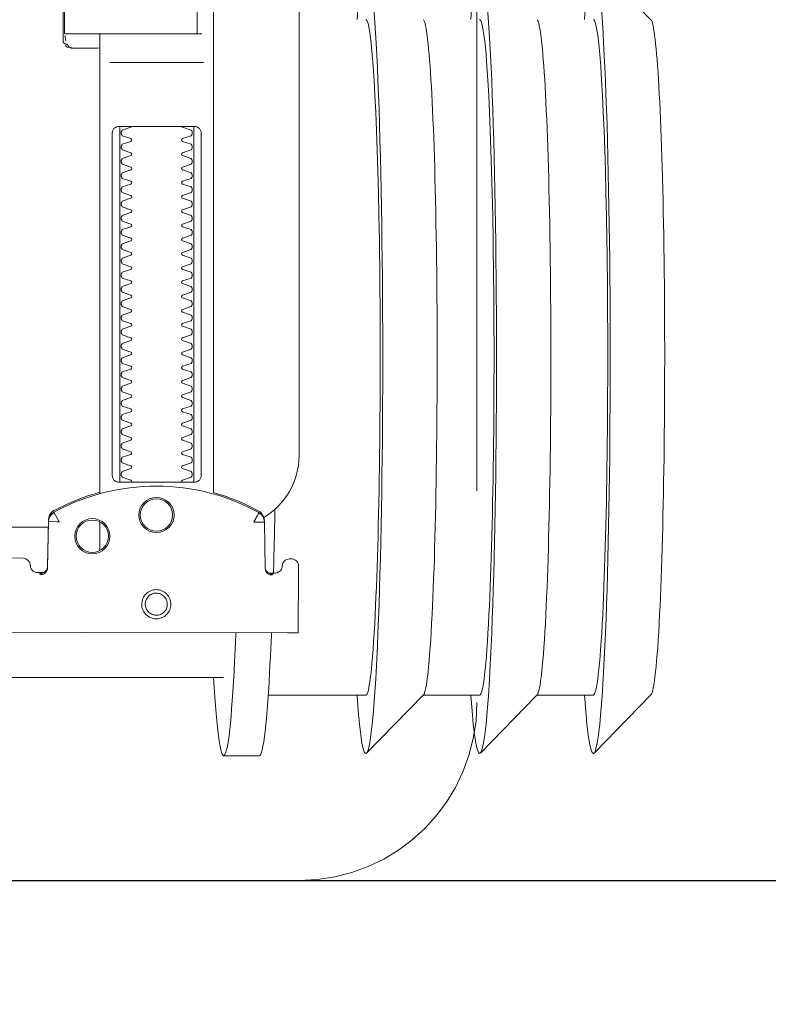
# Model space of a CAD drawing. Header units: millimetres. Extents: x 23192 to 177760, y -399809 to -79279.
# Tile 661 of 822: x 74530 to 74541, y -195415 to -195401. Entities that reach past the tile are written whole.
import ezdxf

# ---------------------------------------------------------------- set-up
doc = ezdxf.new("R2010")
doc.units = ezdxf.units.MM
doc.linetypes.add('CARKOVANA', pattern=[7.5, 5, -2.5])
doc.linetypes.add('HIDDEN2', pattern=[4.7625, 3.175, -1.5875])
doc.layers.get('0').update_dxf_attribs({"lineweight": 0})
doc.layers.add('!! 0_ Istn-sciany', color=3, linetype='Continuous', lineweight=30)
doc.layers.add('Dimension (ISO)', color=7, linetype='Continuous', lineweight=25)
doc.layers.add('!! 1_Wyburzenia', color=252, linetype='CARKOVANA', lineweight=13, true_color=0x696969)
doc.layers.add('!! 2_WYBURZENIA DO REMONTU', color=7, linetype='Continuous', lineweight=0, true_color=0x4d4d4d, plot=False)
doc.layers.add('!!_@ wypos sanit nd', color=7, linetype='Continuous', lineweight=0, plot=False)
doc.layers.add('Powierzchnia', color=140, linetype='Continuous', lineweight=5, plot=False)
doc.styles.add('Note Text (ISO)', font='tahoma.ttf')
doc.dimstyles.new('Default (ISO)', dxfattribs={"dimscale": 5, "dimtxt": 5, "dimasz": 5, "dimexe": 3.175, "dimexo": 0, "dimgap": 0.762, "dimtad": 1, "dimdec": 0, "dimrnd": 1e-08, "dimzin": 0, "dimtxsty": 'Note Text (ISO)', "dimcen": 0.09, "dimdle": 10, "dimclrd": 256, "dimclre": 256, "dimclrt": 256, "dimazin": 0, "dimtfac": 0.70104, "dimtmove": 0, "dimatfit": 3, "dimfxl": 1, "dimtolj": 1, "dimtzin": 0, "dimlwd": -1, "dimlwe": -1, "dimarcsym": 0})

# ---------------------------------------------------------------- blocks, each defined once
blk = doc.blocks.new('A$Cff2eaf8b')
for points in [[(-0.24945, 0.09108), (-0.24147, 0.09927)], [(-0.24136, 0.09113), (-0.23342, 0.09113), (-0.22548, 0.09927)], [(-0.22538, 0.09113), (-0.21743, 0.09113), (-0.2095, 0.09927)], [(-0.18941, 0.09963), (-0.19441, 0.09963)], [(-0.19567, 0.09113), (-0.20939, 0.09113)], [(-0.18941, 0.08863), (-0.04454, 0.08863), (-0.04035, 0.08853), (-0.03617, 0.08824), (-0.032, 0.08775), (-0.02786, 0.08707), (-0.02376, 0.08619), (-0.0197, 0.08513), (-0.0157, 0.08388), (-0.01176, 0.08244), (-0.00789, 0.08082), (-0.0041, 0.07902), (-0.0004, 0.07705), (0.0032, 0.0749), (0.0067, 0.0726), (0.01009, 0.07012), (0.01337, 0.0675)], [(-0.19839, 0.08237), (-0.11148, 0.08219)], [(-0.19594, 0.07411), (-0.19609, 0.07411), (-0.19639, 0.07411), (-0.19593, 0.07402), (-0.19578, 0.07396), (-0.19564, 0.07387), (-0.19551, 0.07376), (-0.1954, 0.07363), (-0.19532, 0.07349), (-0.19526, 0.07333), (-0.19523, 0.07317)], [(-0.16479, 0.06647), (-0.16466, 0.07302), (-0.16465, 0.07318), (-0.16461, 0.07333), (-0.16454, 0.07348), (-0.16445, 0.07361), (-0.16435, 0.07373), (-0.16422, 0.07383), (-0.16409, 0.07391), (-0.16394, 0.07396), (-0.16349, 0.07404), (-0.1638, 0.07405), (-0.16395, 0.07405)], [(-0.172, 0.07079), (-0.172, 0.06674)], [(0.16493, 0.0675), (-0.16477, 0.0675)], [(-0.172, 0.06279), (-0.172, -0.00182)], [(-0.1852, 0.06018), (-0.1852, 0.01218)], [(-0.1748, 0.01218), (-0.1748, 0.06018)], [(-0.17342, 0.00218), (-0.18659, 0.00218)], [(-0.172, 0.00012), (-0.17167, 0.00018), (-0.1682, 0.00018), (-0.1681, 0.00018), (-0.16799, 0.00016), (-0.16789, 0.00007), (-0.16779, 0.00006), (-0.16762, 0.00005), (-0.16752, 0.00005), (-0.16741, 0.00003), (-0.1673, -0.00004), (-0.16725, -0.00018), (-0.16725, -0.00044), (-0.16711, -0.00046), (-0.16701, -0.0005), (-0.16693, -0.00056), (-0.16688, -0.0007), (-0.16688, -0.01094)], [(-0.16829, 0.00017), (-0.16772, 0.00003), (-0.16738, -0.00042)], [(-0.16723, -0.00083), (-0.16714, -0.00136), (-0.16713, -0.00163)], [(-0.18633, -0.00182), (-0.17526, -0.00182), (-0.17367, -0.00182)], [(-0.24945, -0.00383), (-0.24147, -0.01202)]]:
    blk.add_lwpolyline(points)
for points in [[(-0.19989, 0.08236), (-0.19995, 0.07336, 0.009369), (-0.19994, 0.07293), (-0.19992, 0.07276), (-0.19986, 0.07259), (-0.19979, 0.07243), (-0.19968, 0.07229), (-0.19955, 0.07217), (-0.19941, 0.07208), (-0.19924, 0.07201), (-0.19908, 0.07197), (-0.19895, 0.07196), (-0.1988, 0.07196)], [(-0.16413, 0.07389), (-0.16324, 0.07389), (-0.16303, 0.07386), (-0.16283, 0.0738), (-0.16264, 0.07369), (-0.16249, 0.07354), (-0.16237, 0.07337), (-0.16228, 0.07317), (-0.16225, 0.07297, 0.002299), (-0.16224, 0.07285, 0.40455), (-0.16124, 0.07188), (-0.11145, 0.07178)], [(-0.19576, 0.07395), (-0.19665, 0.07395, 0.282591), (-0.19754, 0.0734), (-0.19758, 0.07331), (-0.19761, 0.0732), (-0.19763, 0.07311), (-0.19764, 0.07296, -0.415352), (-0.19865, 0.07196)], [(-0.19623, 0.07426), (-0.19588, 0.0742), (-0.19555, 0.07399), (-0.19533, 0.07367), (-0.19523, 0.07332), (-0.19513, 0.06676), (-0.19513, 0.0667, 0.265347), (-0.19435, 0.06544, 0.125711), (-0.17997, 0.06173, 0.125711), (-0.16558, 0.06538, 0.26954), (-0.1648, 0.06667), (-0.16467, 0.07322), (-0.16464, 0.07344), (-0.16456, 0.07365), (-0.16444, 0.07383), (-0.16428, 0.07399), (-0.1641, 0.0741), (-0.16389, 0.07417), (-0.16368, 0.0742)], [(-0.19513, 0.06651), (-0.19511, 0.06632), (-0.19509, 0.06622), (-0.19506, 0.06612), (-0.19503, 0.06602), (-0.19498, 0.06592), (-0.19493, 0.06582), (-0.19488, 0.06573), (-0.19482, 0.06564), (-0.19475, 0.06556), (-0.19468, 0.06548), (-0.1946, 0.06541), (-0.19452, 0.06535), (-0.19443, 0.06529), (-0.19434, 0.06524), (-0.19358, 0.06483), (-0.19281, 0.06445), (-0.19203, 0.0641), (-0.19125, 0.06376), (-0.19045, 0.06345), (-0.18964, 0.06316), (-0.18882, 0.06289), (-0.188, 0.06265), (-0.188, -0.01362, 0.414214)], [(-0.172, 0.0626), (-0.17117, 0.06284), (-0.17034, 0.0631), (-0.16952, 0.06339), (-0.16872, 0.0637), (-0.16792, 0.06404), (-0.16713, 0.06439), (-0.16635, 0.06477), (-0.16558, 0.06518), (-0.16557, 0.06518, 0.269546), (-0.16479, 0.06647)], [(-0.15993, -0.0325), (-0.17249, -0.0325, 0.405519), (-0.172, -0.032), (-0.172, -0.0313, 0.414214), (-0.1725, -0.0308), (-0.1875, -0.0308, 0.414214), (-0.188, -0.0313), (-0.188, -0.032, 0.405519), (-0.18751, -0.0325), (-0.19, -0.0325, -0.414214), (-0.2, -0.0225), (-0.2, 0.0575, -0.266001), (-0.19506, 0.06612)], [(-0.18353, 0.01118, 0.182836), (-0.18364, 0.01127), (-0.18485, 0.01168, 0.050055), (-0.185, 0.01194), (-0.185, 0.01222, 0.050055), (-0.18485, 0.01248), (-0.18364, 0.01289, 0.719897), (-0.18364, 0.01327), (-0.18485, 0.01368, 0.050055), (-0.185, 0.01394), (-0.185, 0.01422, 0.050055), (-0.18485, 0.01448), (-0.18364, 0.01489, 0.719897), (-0.18364, 0.01527), (-0.18485, 0.01568, 0.050055), (-0.185, 0.01594), (-0.185, 0.01622, 0.050055), (-0.18485, 0.01648), (-0.18364, 0.01689, 0.719897), (-0.18364, 0.01727), (-0.18485, 0.01768, 0.050055), (-0.185, 0.01794), (-0.185, 0.01822, 0.050055), (-0.18485, 0.01848), (-0.18364, 0.01889, 0.719897), (-0.18364, 0.01927), (-0.18485, 0.01968, 0.050055), (-0.185, 0.01994), (-0.185, 0.02022, 0.050055), (-0.18485, 0.02048), (-0.18364, 0.02089, 0.719897), (-0.18364, 0.02127), (-0.18485, 0.02168, 0.050055), (-0.185, 0.02194), (-0.185, 0.02222, 0.050055), (-0.18485, 0.02248), (-0.18364, 0.02289, 0.719897), (-0.18364, 0.02327), (-0.18485, 0.02368, 0.050055), (-0.185, 0.02394), (-0.185, 0.02422, 0.050055), (-0.18485, 0.02448), (-0.18364, 0.02489, 0.719897), (-0.18364, 0.02527), (-0.18485, 0.02568, 0.050055), (-0.185, 0.02594), (-0.185, 0.02622, 0.050055), (-0.18485, 0.02648), (-0.18364, 0.02689, 0.719897), (-0.18364, 0.02727), (-0.18485, 0.02768, 0.050055), (-0.185, 0.02794), (-0.185, 0.02822, 0.050055), (-0.18485, 0.02848), (-0.18364, 0.02889, 0.719897), (-0.18364, 0.02927), (-0.18485, 0.02968, 0.050055), (-0.185, 0.02994), (-0.185, 0.03022, 0.050055), (-0.18485, 0.03048), (-0.18364, 0.03089, 0.719897), (-0.18364, 0.03127), (-0.18485, 0.03168, 0.050055), (-0.185, 0.03194), (-0.185, 0.03222, 0.050055), (-0.18485, 0.03248), (-0.18364, 0.03289, 0.719897), (-0.18364, 0.03327), (-0.18485, 0.03368, 0.050055), (-0.185, 0.03394), (-0.185, 0.03422, 0.050055), (-0.18485, 0.03448), (-0.18364, 0.03489, 0.719897), (-0.18364, 0.03527), (-0.18485, 0.03568, 0.050055), (-0.185, 0.03594), (-0.185, 0.03622, 0.050055), (-0.18485, 0.03648), (-0.18364, 0.03689, 0.719897), (-0.18364, 0.03727), (-0.18485, 0.03768, 0.050055), (-0.185, 0.03794), (-0.185, 0.03822, 0.050055), (-0.18485, 0.03848), (-0.18364, 0.03889, 0.719897), (-0.18364, 0.03927), (-0.18485, 0.03968, 0.050055), (-0.185, 0.03994), (-0.185, 0.04022, 0.050055), (-0.18485, 0.04048), (-0.18364, 0.04089, 0.719897), (-0.18364, 0.04127), (-0.18485, 0.04168, 0.050055), (-0.185, 0.04194), (-0.185, 0.04222, 0.050055), (-0.18485, 0.04248), (-0.18364, 0.04289, 0.719897), (-0.18364, 0.04327), (-0.18485, 0.04368, 0.050055), (-0.185, 0.04394), (-0.185, 0.04422, 0.050055), (-0.18485, 0.04448), (-0.18364, 0.04489, 0.719897), (-0.18364, 0.04527), (-0.18485, 0.04568, 0.050055), (-0.185, 0.04594), (-0.185, 0.04622, 0.050055), (-0.18485, 0.04648), (-0.18364, 0.04689, 0.719897), (-0.18364, 0.04727), (-0.18485, 0.04768, 0.050055), (-0.185, 0.04794), (-0.185, 0.04822, 0.050055), (-0.18485, 0.04848), (-0.18364, 0.04889, 0.719897), (-0.18364, 0.04927), (-0.18485, 0.04968, 0.050055), (-0.185, 0.04994), (-0.185, 0.05022, 0.050055), (-0.18485, 0.05048), (-0.18364, 0.05089, 0.719897), (-0.18364, 0.05127), (-0.18485, 0.05168, 0.050055), (-0.185, 0.05194), (-0.185, 0.05222, 0.050055), (-0.18485, 0.05248), (-0.18364, 0.05289, 0.719897), (-0.18364, 0.05327), (-0.18485, 0.05368, 0.050055), (-0.185, 0.05394), (-0.185, 0.05422, 0.050055), (-0.18485, 0.05448), (-0.18364, 0.05489, 0.719897), (-0.18364, 0.05527), (-0.18485, 0.05568, 0.050055), (-0.185, 0.05594), (-0.185, 0.05622, 0.050055), (-0.18485, 0.05648), (-0.18364, 0.05689, 0.719897), (-0.18364, 0.05727), (-0.18485, 0.05768, 0.050055), (-0.185, 0.05794), (-0.185, 0.05822, 0.050055), (-0.18485, 0.05848), (-0.18364, 0.05889, 0.719897), (-0.18364, 0.05927), (-0.18485, 0.05968, 0.050055), (-0.185, 0.05994), (-0.185, 0.06022, 0.050055), (-0.18485, 0.06048), (-0.18364, 0.06089, 0.474594), (-0.18353, 0.06118)], [(-0.17647, 0.06118, 0.474594), (-0.17636, 0.06089), (-0.17515, 0.06048, 0.050055), (-0.175, 0.06022), (-0.175, 0.05994, 0.050055), (-0.17515, 0.05968), (-0.17636, 0.05927, 0.719897), (-0.17636, 0.05889), (-0.17515, 0.05848, 0.050055), (-0.175, 0.05822), (-0.175, 0.05794, 0.050055), (-0.17515, 0.05768), (-0.17636, 0.05727, 0.719897), (-0.17636, 0.05689), (-0.17515, 0.05648, 0.050055), (-0.175, 0.05622), (-0.175, 0.05594, 0.050055), (-0.17515, 0.05568), (-0.17636, 0.05527, 0.719897), (-0.17636, 0.05489), (-0.17515, 0.05448, 0.050055), (-0.175, 0.05422), (-0.175, 0.05394, 0.050055), (-0.17515, 0.05368), (-0.17636, 0.05327, 0.719897), (-0.17636, 0.05289), (-0.17515, 0.05248, 0.050055), (-0.175, 0.05222), (-0.175, 0.05194, 0.050055), (-0.17515, 0.05168), (-0.17636, 0.05127, 0.719897), (-0.17636, 0.05089), (-0.17515, 0.05048, 0.050055), (-0.175, 0.05022), (-0.175, 0.04994, 0.050055), (-0.17515, 0.04968), (-0.17636, 0.04927, 0.719897), (-0.17636, 0.04889), (-0.17515, 0.04848, 0.050055), (-0.175, 0.04822), (-0.175, 0.04794, 0.050055), (-0.17515, 0.04768), (-0.17636, 0.04727, 0.719897), (-0.17636, 0.04689), (-0.17515, 0.04648, 0.050055), (-0.175, 0.04622), (-0.175, 0.04594, 0.050055), (-0.17515, 0.04568), (-0.17636, 0.04527, 0.719897), (-0.17636, 0.04489), (-0.17515, 0.04448, 0.050055), (-0.175, 0.04422), (-0.175, 0.04394, 0.050055), (-0.17515, 0.04368), (-0.17636, 0.04327, 0.719897), (-0.17636, 0.04289), (-0.17515, 0.04248, 0.050055), (-0.175, 0.04222), (-0.175, 0.04194, 0.050055), (-0.17515, 0.04168), (-0.17636, 0.04127, 0.719897), (-0.17636, 0.04089), (-0.17515, 0.04048, 0.050055), (-0.175, 0.04022), (-0.175, 0.03994, 0.050055), (-0.17515, 0.03968), (-0.17636, 0.03927, 0.719897), (-0.17636, 0.03889), (-0.17515, 0.03848, 0.050055), (-0.175, 0.03822), (-0.175, 0.03794, 0.050055), (-0.17515, 0.03768), (-0.17636, 0.03727, 0.719897), (-0.17636, 0.03689), (-0.17515, 0.03648, 0.050055), (-0.175, 0.03622), (-0.175, 0.03594, 0.050055), (-0.17515, 0.03568), (-0.17636, 0.03527, 0.719897), (-0.17636, 0.03489), (-0.17515, 0.03448, 0.050055), (-0.175, 0.03422), (-0.175, 0.03394, 0.050055), (-0.17515, 0.03368), (-0.17636, 0.03327, 0.719897), (-0.17636, 0.03289), (-0.17515, 0.03248, 0.050055), (-0.175, 0.03222), (-0.175, 0.03194, 0.050055), (-0.17515, 0.03168), (-0.17636, 0.03127, 0.719897), (-0.17636, 0.03089), (-0.17515, 0.03048, 0.050055), (-0.175, 0.03022), (-0.175, 0.02994, 0.050055), (-0.17515, 0.02968), (-0.17636, 0.02927, 0.719897), (-0.17636, 0.02889), (-0.17515, 0.02848, 0.050055), (-0.175, 0.02822), (-0.175, 0.02794, 0.050055), (-0.17515, 0.02768), (-0.17636, 0.02727, 0.719897), (-0.17636, 0.02689), (-0.17515, 0.02648, 0.050055), (-0.175, 0.02622), (-0.175, 0.02594, 0.050055), (-0.17515, 0.02568), (-0.17636, 0.02527, 0.719897), (-0.17636, 0.02489), (-0.17515, 0.02448, 0.050055), (-0.175, 0.02422), (-0.175, 0.02394, 0.050055), (-0.17515, 0.02368), (-0.17636, 0.02327, 0.719897), (-0.17636, 0.02289), (-0.17515, 0.02248, 0.050055), (-0.175, 0.02222), (-0.175, 0.02194, 0.050055), (-0.17515, 0.02168), (-0.17636, 0.02127, 0.719897), (-0.17636, 0.02089), (-0.17515, 0.02048, 0.050055), (-0.175, 0.02022), (-0.175, 0.01994, 0.050055), (-0.17515, 0.01968), (-0.17636, 0.01927, 0.719897), (-0.17636, 0.01889), (-0.17515, 0.01848, 0.050055), (-0.175, 0.01822), (-0.175, 0.01794, 0.050055), (-0.17515, 0.01768), (-0.17636, 0.01727, 0.719897), (-0.17636, 0.01689), (-0.17515, 0.01648, 0.050055), (-0.175, 0.01622), (-0.175, 0.01594, 0.050055), (-0.17515, 0.01568), (-0.17636, 0.01527, 0.719897), (-0.17636, 0.01489), (-0.17515, 0.01448, 0.050055), (-0.175, 0.01422), (-0.175, 0.01394, 0.050055), (-0.17515, 0.01368), (-0.17636, 0.01327, 0.719897), (-0.17636, 0.01289), (-0.17515, 0.01248, 0.050055), (-0.175, 0.01222), (-0.175, 0.01194, 0.050055), (-0.17515, 0.01168), (-0.17636, 0.01127, 0.182836), (-0.17647, 0.01118)], [(-0.1857, -0.00202), (-0.1857, -0.00962), (-0.1857, -0.00202), (-0.18567, -0.00192), (-0.18559, -0.00184), (-0.17696, -0.00182), (-0.16725, -0.00182, -0.414214), (-0.16705, -0.00202), (-0.16705, -0.00962, -0.414214), (-0.16725, -0.00982), (-0.18543, -0.00982), (-0.18553, -0.00978), (-0.1856, -0.00962)]]:
    blk.add_lwpolyline(points, format="xyb")
for points in [[(-0.17994, 0.08038), (-0.17974, 0.08037), (-0.17954, 0.08034), (-0.17935, 0.08029), (-0.17916, 0.08022), (-0.17897, 0.08013), (-0.1788, 0.08003), (-0.17864, 0.07991), (-0.17849, 0.07978), (-0.17836, 0.07963), (-0.17824, 0.07947), (-0.17814, 0.07929), (-0.17805, 0.07911), (-0.17798, 0.07892), (-0.17793, 0.07873), (-0.17791, 0.07853), (-0.1779, 0.07833), (-0.17791, 0.07813), (-0.17794, 0.07793), (-0.17799, 0.07773), (-0.17805, 0.07754), (-0.17814, 0.07736), (-0.17824, 0.07719), (-0.17836, 0.07703), (-0.1785, 0.07688), (-0.17865, 0.07675), (-0.17881, 0.07663), (-0.17898, 0.07652), (-0.17916, 0.07644), (-0.17935, 0.07637), (-0.17955, 0.07632), (-0.17975, 0.07629), (-0.17995, 0.07628), (-0.18015, 0.07629), (-0.18035, 0.07632), (-0.18054, 0.07637), (-0.18073, 0.07644), (-0.18091, 0.07653), (-0.18109, 0.07663), (-0.18125, 0.07675), (-0.18139, 0.07689), (-0.18153, 0.07704), (-0.18165, 0.0772), (-0.18175, 0.07737), (-0.18184, 0.07755), (-0.1819, 0.07774), (-0.18195, 0.07794), (-0.18198, 0.07813), (-0.18199, 0.07834), (-0.18198, 0.07854), (-0.18195, 0.07873), (-0.1819, 0.07893), (-0.18183, 0.07912), (-0.18175, 0.0793), (-0.18164, 0.07947), (-0.18152, 0.07963), (-0.18139, 0.07978), (-0.18124, 0.07992), (-0.18108, 0.08004), (-0.18091, 0.08014), (-0.18072, 0.08022), (-0.18053, 0.08029), (-0.18034, 0.08034), (-0.18014, 0.08037)], [(-0.17994, 0.07987), (-0.17979, 0.07987), (-0.17964, 0.07984), (-0.17949, 0.07981), (-0.17935, 0.07976), (-0.17921, 0.07969), (-0.17908, 0.07961), (-0.17896, 0.07952), (-0.17885, 0.07942), (-0.17874, 0.07931), (-0.17865, 0.07918), (-0.17858, 0.07905), (-0.17851, 0.07892), (-0.17846, 0.07877), (-0.17842, 0.07862), (-0.1784, 0.07847), (-0.17839, 0.07832), (-0.1784, 0.07817), (-0.17842, 0.07802), (-0.17846, 0.07787), (-0.17851, 0.07773), (-0.17858, 0.07759), (-0.17866, 0.07746), (-0.17875, 0.07734), (-0.17885, 0.07723), (-0.17896, 0.07712), (-0.17909, 0.07703), (-0.17922, 0.07696), (-0.17935, 0.07689), (-0.1795, 0.07684), (-0.17964, 0.0768), (-0.1798, 0.07678), (-0.17995, 0.07677), (-0.1801, 0.07678), (-0.18025, 0.07681), (-0.1804, 0.07684), (-0.18054, 0.07689), (-0.18068, 0.07696), (-0.18081, 0.07704), (-0.18093, 0.07713), (-0.18104, 0.07723), (-0.18114, 0.07734), (-0.18123, 0.07747), (-0.18131, 0.0776), (-0.18138, 0.07773), (-0.18143, 0.07788), (-0.18146, 0.07803), (-0.18149, 0.07818), (-0.18149, 0.07833), (-0.18149, 0.07848), (-0.18146, 0.07863), (-0.18143, 0.07878), (-0.18137, 0.07892), (-0.18131, 0.07906), (-0.18123, 0.07919), (-0.18114, 0.07931), (-0.18104, 0.07942), (-0.18092, 0.07952), (-0.1808, 0.07962), (-0.18067, 0.07969), (-0.18053, 0.07976), (-0.18039, 0.07981), (-0.18024, 0.07985), (-0.18009, 0.07987)], [(-0.17471, 0.06118), (-0.17462, 0.06118), (-0.17454, 0.06117), (-0.17445, 0.06115), (-0.17437, 0.06113), (-0.17428, 0.06109), (-0.1742, 0.06105), (-0.17413, 0.061), (-0.17406, 0.06095), (-0.174, 0.06088), (-0.17394, 0.06081), (-0.17389, 0.06072), (-0.17384, 0.06062), (-0.17381, 0.06052), (-0.17378, 0.06041), (-0.17376, 0.06029), (-0.17376, 0.06018), (-0.17376, 0.01218), (-0.17376, 0.01206), (-0.17378, 0.01195), (-0.17381, 0.01184), (-0.17384, 0.01173), (-0.17389, 0.01164), (-0.17394, 0.01155), (-0.174, 0.01148), (-0.17406, 0.01141), (-0.17413, 0.01135), (-0.1742, 0.01131), (-0.17428, 0.01126), (-0.17437, 0.01123), (-0.17445, 0.01121), (-0.17454, 0.01119), (-0.17462, 0.01118), (-0.17471, 0.01118), (-0.18529, 0.01118), (-0.18538, 0.01118), (-0.18547, 0.01119), (-0.18555, 0.01121), (-0.18564, 0.01123), (-0.18572, 0.01126), (-0.1858, 0.01131), (-0.18587, 0.01135), (-0.18594, 0.01141), (-0.18601, 0.01148), (-0.18606, 0.01155), (-0.18612, 0.01164), (-0.18616, 0.01173), (-0.1862, 0.01184), (-0.18623, 0.01195), (-0.18624, 0.01206), (-0.18625, 0.01218), (-0.18625, 0.06018), (-0.18624, 0.06029), (-0.18623, 0.06041), (-0.1862, 0.06052), (-0.18616, 0.06062), (-0.18612, 0.06072), (-0.18606, 0.06081), (-0.18601, 0.06088), (-0.18594, 0.06095), (-0.18587, 0.061), (-0.1858, 0.06105), (-0.18572, 0.06109), (-0.18564, 0.06113), (-0.18555, 0.06115), (-0.18547, 0.06117), (-0.18538, 0.06118), (-0.18529, 0.06118)]]:
    blk.add_lwpolyline(points, close=True)
for points in [[(-0.19436, 0.06548), (-0.19435, 0.06548), (-0.19435, 0.06548), (-0.19435, 0.06548), (-0.19435, 0.06548), (-0.19435, 0.06548), (-0.19435, 0.06548), (-0.19435, 0.06548), (-0.19435, 0.06548), (-0.19435, 0.06548), (-0.19435, 0.06548), (-0.19435, 0.06548), (-0.19435, 0.06548), (-0.19435, 0.06548), (-0.19435, 0.06548), (-0.19435, 0.06548), (-0.19435, 0.06548), (-0.19435, 0.06548), (-0.19435, 0.06548), (-0.19435, 0.06549), (-0.19435, 0.06549), (-0.19435, 0.06549), (-0.19435, 0.06549), (-0.19435, 0.06549), (-0.19435, 0.06549), (-0.19435, 0.0655), (-0.19435, 0.0655), (-0.19434, 0.0655), (-0.19434, 0.06551), (-0.19434, 0.06551), (-0.19434, 0.06552), (-0.19433, 0.06552), (-0.19433, 0.06553), (-0.19433, 0.06553), (-0.19433, 0.06554), (-0.19432, 0.06554), (-0.19432, 0.06555), (-0.19432, 0.06555), (-0.19432, 0.06556), (-0.19431, 0.06556), (-0.19431, 0.06557), (-0.19431, 0.06558), (-0.1943, 0.06558), (-0.1943, 0.06559), (-0.19429, 0.0656), (-0.19429, 0.06561), (-0.19429, 0.06561), (-0.19428, 0.06562), (-0.19428, 0.06563), (-0.19427, 0.06564), (-0.19427, 0.06565), (-0.19426, 0.06566), (-0.19426, 0.06566), (-0.19425, 0.06567), (-0.19425, 0.06568), (-0.19424, 0.06569), (-0.19424, 0.0657), (-0.19423, 0.06571), (-0.19423, 0.06572), (-0.19422, 0.06573), (-0.19422, 0.06574), (-0.19421, 0.06575), (-0.1942, 0.06576), (-0.1942, 0.06578), (-0.19419, 0.06579), (-0.19419, 0.0658), (-0.19418, 0.06581), (-0.19417, 0.06582), (-0.19417, 0.06583), (-0.19416, 0.06585), (-0.19415, 0.06586), (-0.19414, 0.06588), (-0.19413, 0.06591), (-0.19411, 0.06594), (-0.1941, 0.06596), (-0.19408, 0.06599), (-0.19407, 0.06602), (-0.19405, 0.06605), (-0.19395, 0.06623), (-0.19393, 0.06626), (-0.1939, 0.06633), (-0.19388, 0.06636), (-0.19386, 0.0664), (-0.19384, 0.06643), (-0.19382, 0.06646), (-0.1938, 0.0665), (-0.19378, 0.06653), (-0.19377, 0.06657), (-0.19376, 0.06659), (-0.19375, 0.0666), (-0.19375, 0.0666), (-0.19374, 0.06662), (-0.19373, 0.06663), (-0.19372, 0.06664), (-0.19372, 0.06665), (-0.19371, 0.06666), (-0.19371, 0.06667), (-0.19371, 0.06667), (-0.1937, 0.06668), (-0.1937, 0.06668), (-0.1937, 0.06668), (-0.1937, 0.06669), (-0.1937, 0.06669), (-0.1937, 0.0667), (-0.19369, 0.06671), (-0.19369, 0.06671), (-0.19369, 0.06672), (-0.19368, 0.06672), (-0.19368, 0.06672), (-0.19368, 0.06673), (-0.19367, 0.06673), (-0.19367, 0.06674), (-0.19367, 0.06674), (-0.19366, 0.06674), (-0.19365, 0.06675), (-0.19365, 0.06675), (-0.19364, 0.06676), (-0.19364, 0.06676), (-0.19364, 0.06676), (-0.19364, 0.06677), (-0.19363, 0.06677), (-0.19363, 0.06678), (-0.19363, 0.06678), (-0.19363, 0.06678), (-0.19363, 0.06679), (-0.19363, 0.06679), (-0.19363, 0.0668), (-0.19363, 0.0668), (-0.19363, 0.06681), (-0.19364, 0.06681), (-0.19364, 0.06681), (-0.19364, 0.06682), (-0.19364, 0.06682), (-0.19364, 0.06682), (-0.19365, 0.06682), (-0.19365, 0.06682), (-0.19365, 0.06682), (-0.19365, 0.06682), (-0.19365, 0.06682), (-0.19366, 0.06682), (-0.19366, 0.06682), (-0.19366, 0.06682), (-0.19366, 0.06682), (-0.19366, 0.06682), (-0.19367, 0.06682), (-0.19367, 0.06682), (-0.19367, 0.06682), (-0.19367, 0.06682), (-0.19367, 0.06682), (-0.19368, 0.06682), (-0.19368, 0.06682), (-0.19369, 0.06682), (-0.19369, 0.06682), (-0.19369, 0.06681), (-0.1937, 0.06681), (-0.1937, 0.06681), (-0.19371, 0.06681), (-0.19371, 0.06681), (-0.19371, 0.06681), (-0.19371, 0.06681), (-0.19372, 0.0668), (-0.19372, 0.0668), (-0.19373, 0.0668), (-0.19373, 0.0668), (-0.19374, 0.0668), (-0.19374, 0.0668), (-0.19374, 0.0668), (-0.19375, 0.0668), (-0.19375, 0.06681), (-0.19376, 0.06681), (-0.19376, 0.06681), (-0.19377, 0.06681), (-0.19377, 0.06681), (-0.19377, 0.06681), (-0.19377, 0.06681), (-0.19378, 0.06681), (-0.19378, 0.06681), (-0.19378, 0.06681), (-0.19378, 0.06681), (-0.19379, 0.06681), (-0.19379, 0.06681), (-0.19379, 0.06681), (-0.19379, 0.06681), (-0.1938, 0.06681), (-0.1938, 0.06681), (-0.19381, 0.06681), (-0.19381, 0.06681), (-0.19382, 0.06681), (-0.19383, 0.06681), (-0.19383, 0.06681), (-0.19384, 0.06681), (-0.19385, 0.06681), (-0.19385, 0.06681), (-0.19386, 0.06681), (-0.19387, 0.06681), (-0.19388, 0.06681), (-0.19389, 0.06681), (-0.19389, 0.0668), (-0.1939, 0.0668), (-0.19391, 0.0668), (-0.19392, 0.0668), (-0.19397, 0.0668), (-0.19398, 0.0668), (-0.19399, 0.0668), (-0.194, 0.0668), (-0.19401, 0.0668), (-0.19402, 0.0668), (-0.19403, 0.0668), (-0.19405, 0.0668), (-0.19406, 0.0668), (-0.19407, 0.0668), (-0.19408, 0.0668), (-0.19409, 0.0668), (-0.1941, 0.0668), (-0.19412, 0.0668), (-0.19417, 0.0668), (-0.19419, 0.0668), (-0.19421, 0.0668), (-0.19424, 0.0668), (-0.19426, 0.0668), (-0.19429, 0.0668), (-0.19431, 0.0668), (-0.19433, 0.0668), (-0.19436, 0.0668), (-0.19438, 0.06679), (-0.19455, 0.06679), (-0.19457, 0.06679), (-0.19459, 0.06679), (-0.19461, 0.06679), (-0.19463, 0.06679), (-0.19464, 0.06679), (-0.19465, 0.06679), (-0.19466, 0.06679), (-0.19467, 0.06679), (-0.19468, 0.06679), (-0.19469, 0.06679), (-0.1947, 0.06679), (-0.19471, 0.06679), (-0.19472, 0.06679), (-0.19473, 0.06679), (-0.19474, 0.06679), (-0.19474, 0.06679), (-0.19475, 0.06679), (-0.19476, 0.06679), (-0.19477, 0.06679), (-0.19478, 0.06679), (-0.19479, 0.06679), (-0.1948, 0.06679), (-0.1948, 0.06679), (-0.19481, 0.06679), (-0.19482, 0.06678), (-0.19483, 0.06678), (-0.19484, 0.06678), (-0.19484, 0.06678), (-0.19485, 0.06678), (-0.19486, 0.06678), (-0.19487, 0.06678), (-0.19487, 0.06678), (-0.19488, 0.06678), (-0.19489, 0.06678), (-0.1949, 0.06678), (-0.1949, 0.06678), (-0.19491, 0.06678), (-0.19492, 0.06678), (-0.19492, 0.06678), (-0.19493, 0.06678), (-0.19494, 0.06678), (-0.19494, 0.06678), (-0.19495, 0.06678), (-0.19496, 0.06678), (-0.19496, 0.06678), (-0.19497, 0.06678), (-0.19499, 0.06678), (-0.19499, 0.06678), (-0.195, 0.06678), (-0.195, 0.06678), (-0.19501, 0.06678), (-0.19501, 0.06678), (-0.19502, 0.06678), (-0.19502, 0.06678), (-0.19503, 0.06678), (-0.19503, 0.06678), (-0.19504, 0.06678), (-0.19504, 0.06678), (-0.19505, 0.06678), (-0.19505, 0.06678), (-0.19505, 0.06678), (-0.19506, 0.06678), (-0.19506, 0.06678), (-0.19507, 0.06678), (-0.19507, 0.06678), (-0.19507, 0.06678), (-0.19508, 0.06678), (-0.19508, 0.06678), (-0.19508, 0.06678), (-0.19509, 0.06678), (-0.19509, 0.06678), (-0.19509, 0.06678), (-0.1951, 0.06678), (-0.1951, 0.06678), (-0.1951, 0.06678), (-0.19511, 0.06678), (-0.19511, 0.06678), (-0.19511, 0.06678), (-0.19511, 0.06678), (-0.19511, 0.06678), (-0.19512, 0.06678), (-0.19512, 0.06678), (-0.19512, 0.06678), (-0.19512, 0.06678), (-0.19512, 0.06678), (-0.19512, 0.06678), (-0.19513, 0.06678), (-0.19513, 0.06677), (-0.19513, 0.06677), (-0.19513, 0.06677), (-0.19513, 0.06677), (-0.19513, 0.06677), (-0.19513, 0.06677), (-0.19513, 0.06677), (-0.19513, 0.06677), (-0.19513, 0.06677), (-0.19513, 0.06677), (-0.19513, 0.06677), (-0.19513, 0.06677), (-0.19513, 0.06677), (-0.19513, 0.06677), (-0.19513, 0.06677), (-0.19513, 0.06678), (-0.19513, 0.06678), (-0.19513, 0.06678), (-0.19513, 0.06678), (-0.19513, 0.06678), (-0.19513, 0.06678), (-0.19513, 0.06678), (-0.19513, 0.06678), (-0.19513, 0.06678), (-0.19513, 0.06678), (-0.19513, 0.06678), (-0.19513, 0.06678), (-0.19513, 0.06678), (-0.19513, 0.06678), (-0.19513, 0.06678), (-0.19513, 0.06677), (-0.19513, 0.06677, 0.269547)], [(-0.1648, 0.06671), (-0.16481, 0.06671), (-0.16485, 0.06672), (-0.16497, 0.06672), (-0.16603, 0.06675), (-0.16612, 0.06675), (-0.16616, 0.06675), (-0.1662, 0.06675), (-0.16623, 0.06676), (-0.16627, 0.06677), (-0.1663, 0.06675), (-0.1663, 0.06672), (-0.16628, 0.0667), (-0.16625, 0.06667), (-0.16623, 0.06663), (-0.16622, 0.0666), (-0.1662, 0.06657), (-0.16561, 0.06549), (-0.1656, 0.06545), (-0.16558, 0.06542, 0.269546)]]:
    blk.add_lwpolyline(points, format="xyb", close=True)
for centre, radius in [((-0.17096, 0.06877), 0.00247), ((-0.17096, 0.06877), 0.00227), ((-0.17997, 0.06579), 0.00247), ((-0.17997, 0.06579), 0.00227)]:
    blk.add_circle(centre, radius)
for centre, major_axis, ratio, start_param, end_param in [((-0.18941, 0.04363), (0, 0.056), 0.04256, 5.645661, 6.988802), ((-0.24136, 0.04363), (0, 0.0557), 0.04256, 5.733752, 6.988802), ((-0.22538, 0.04363), (0, 0.0557), 0.04256, 5.733752, 6.988802), ((-0.20939, 0.04363), (0, 0.0557), 0.04256, 5.733752, 6.988802), ((-0.19441, 0.04363), (0, 0.056), 0.04256, 0, 0.705617), ((-0.24936, 0.04363), (0, 0.0475), 0.04256, 0.043665, 0.705617), ((-0.24136, 0.04363), (0, 0.0475), 0.04256, 0, 0.705617), ((-0.23337, 0.04363), (0, 0.0475), 0.04256, 0.043665, 0.705617), ((-0.22538, 0.04363), (0, 0.0475), 0.04256, 0, 0.705617), ((-0.21739, 0.04363), (0, 0.0475), 0.04256, 0.043665, 0.705617), ((-0.20939, 0.04363), (0, 0.0475), 0.04256, 0, 0.705617), ((-0.24136, 0.04363), (0, 0.0557), 0.04256, 0.705617, 3.691026), ((-0.22538, 0.04363), (0, 0.0557), 0.04256, 0.705617, 3.691026), ((-0.20939, 0.04363), (0, 0.0557), 0.04256, 0.705617, 3.691026), ((-0.19441, 0.04363), (0, 0.056), 0.04256, 0.705617, 0.806963), ((-0.18941, 0.04363), (0, 0.056), 0.04256, 0.705617, 0.807212), ((-0.19839, 0.08235), (-0.0015, 0), 0.008726, 4.712674, 6.283151), ((-0.24936, 0.04363), (0, 0.0475), 0.04256, 0.705617, 3.097928), ((-0.24136, 0.04363), (0, 0.0475), 0.04256, 0.705617, 3.141593), ((-0.23337, 0.04363), (0, 0.0475), 0.04256, 0.705617, 3.097928), ((-0.22538, 0.04363), (0, 0.0475), 0.04256, 0.705617, 3.141593), ((-0.21739, 0.04363), (0, 0.0475), 0.04256, 0.705617, 3.097928), ((-0.20939, 0.04363), (0, 0.0475), 0.04256, 0.705617, 3.141593), ((-0.19664, 0.07495), (-0.000002, -0.001), 0.000289, 6.274459, 6.283185), ((-0.19441, 0.04363), (0, 0.056), 0.04256, 0.998527, 1.179108), ((-0.16324, 0.07489), (-0.000002, -0.001), 0.000289, 6.274459, 6.283185), ((-0.19879, 0.07296), (-0.000011, -0.001), 0.706875, 0, 0.012337), ((-0.19844, 0.07196), (-0.000501, 0.000001), 0.008726, 0.786107, 1.14947), ((-0.19864, 0.07296), (-0.000006, -0.001), 0.408573, 0, 0.00956), ((-0.19463, 0.06658), (-0.0005, -0.000008), 0.017454, 0, 0.000137), ((-0.1653, 0.06668), (0.0005, -0.00001), 0.000006, 6.282744, 6.283185), ((-0.1852, 0.06018), (0, 0.001), 0.000289, 4.712389, 6.283185), ((-0.1748, 0.06018), (0, -0.001), 0.000289, 1.570796, 3.141593), ((-0.1852, 0.01218), (0, -0.001), 0.000289, 0, 1.570796), ((-0.1748, 0.01218), (0, -0.001), 0.000289, 0, 1.570796), ((-0.16763, -0.00015), (0.000004, 0.0002), 0.133184, 0.00502, 0.005026), ((-0.16723, -0.00065), (0.000013, 0.0002), 0.223, 0.006306, 0.006351)]:
    blk.add_ellipse(centre, major_axis=major_axis, ratio=ratio, start_param=start_param, end_param=end_param)
blk = doc.blocks.new('*D1419')
at = {"layer": 'DEFPOINTS', "color": 0, "transparency": 16777216}
for p in [(-689.76, 120.19), (510.24, 120.19), (510.24, 18.75)]:
    blk.add_point(p, dxfattribs=at)
at = {"layer": 'Dimension (ISO)', "transparency": 16777216}
for p, q in [((-689.76, 120.19), (-689.76, 2.88)), ((510.24, 120.19), (510.24, 2.88)), ((-664.76, 18.75), (485.24, 18.75))]:
    blk.add_line(p, q, dxfattribs=at)
for points in [[(-664.76, 22.92), (-664.76, 14.58), (-689.76, 18.75)], [(485.24, 22.92), (485.24, 14.58), (510.24, 18.75)]]:
    blk.add_solid(points, dxfattribs=at)
at = {"layer": 'Dimension (ISO)', "lineweight": 9, "transparency": 16777216, "insert": (-160.63, 48.6), "char_height": 25, "attachment_point": 1, "style": 'Note Text (ISO)'}
blk.add_mtext('\\A1;1200', dxfattribs=at)
blk = doc.blocks.new('A$C11ef928a')
at = {"layer": 'Dimension (ISO)', "lineweight": 9}
dim = blk.add_linear_dim(base=(510.24, 18.75), p1=(-689.76, 120.19), p2=(510.24, 120.19), angle=180, dimstyle='Default (ISO)', override={"dimdec": 0, "dimlfac": 1, "dimtp": 0, "dimtm": 0, "dimtdec": 2, "dimtofl": 0, "dimatfit": 1}, dxfattribs=at)
dim.commit()
dim.dimension.update_dxf_attribs({"geometry": '*D1419', "text_midpoint": (-125.68, 18.75), "dimtype": 128})

msp = doc.modelspace()

# ---------------------------------------------------------------- linework, layer by layer
at = {"layer": '!! 0_ Istn-sciany'}
msp.add_lwpolyline([(74470.42327, -195413.5883), (74554.42327, -195413.5883)], dxfattribs=at)
at = {"layer": '!! 1_Wyburzenia', "linetype": 'HIDDEN2', "ltscale": 3}
msp.add_line((74534.42327, -195413.5883), (74494.42327, -195413.5883), dxfattribs=at)
at = {"layer": '!! 2_WYBURZENIA DO REMONTU', "linetype": 'HIDDEN2', "ltscale": 3}
msp.add_line((74536.92327, -195398.5883), (74536.92327, -195411.0883), dxfattribs=at)
msp.add_arc((74534.42327, -195411.0883), 2.5, 270, 0, dxfattribs=at)
at = {"layer": 'Powierzchnia'}
msp.add_lwpolyline([(74554.42327, -195251.5883), (74444.42327, -195251.5883), (74444.42327, -195413.5883), (74554.42327, -195413.5883)], close=True, dxfattribs=at)

# ---------------------------------------------------------------- block references
at = {"layer": '!!_@ wypos sanit nd', "xscale": 100, "yscale": 100, "zscale": 100, "rotation": 180}
msp.add_blockref('A$Cff2eaf8b', (74514.4231, -195401.87226), dxfattribs=at)
at = {"xscale": -0.1, "yscale": 0.1, "zscale": 0.1, "rotation": 90}
msp.add_blockref('A$C11ef928a', (82225.12684, -195364.3052), dxfattribs=at)

doc.saveas('drawing.dxf')
